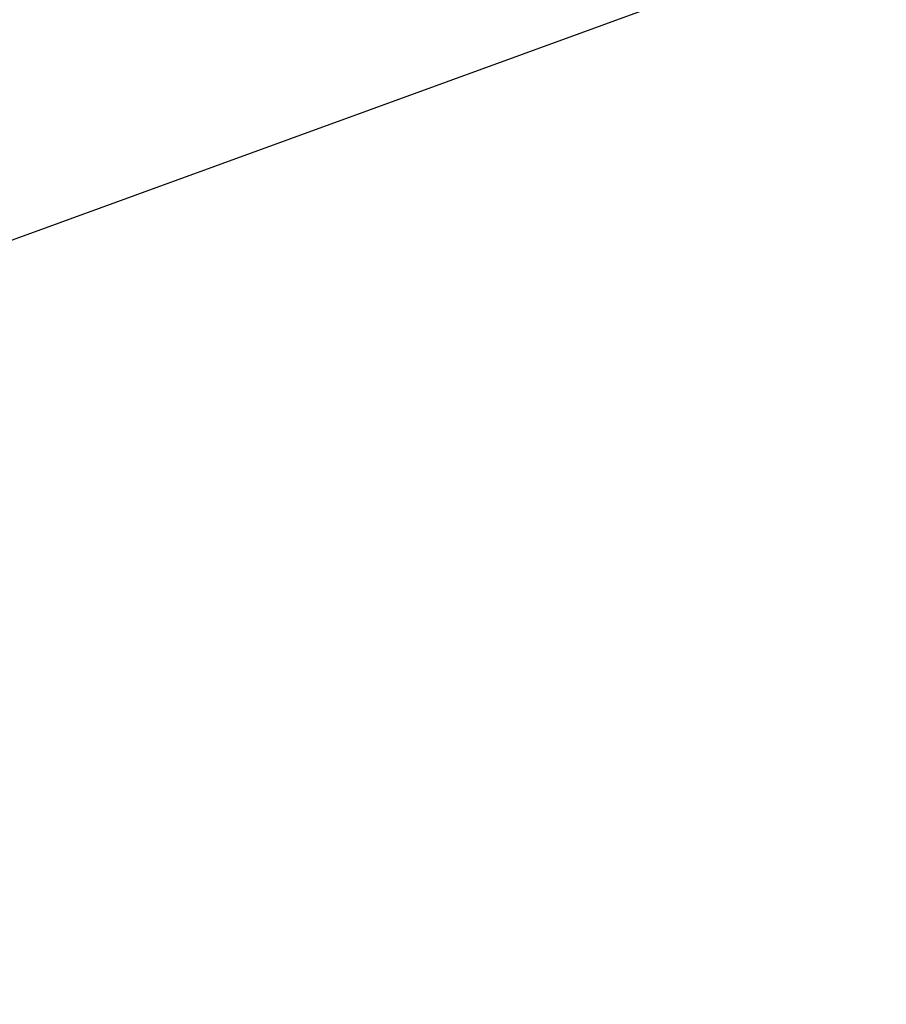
# Model space of a CAD drawing. Header units: centimetres. Extents: x -15121 to 30567, y -60641 to 0.
# Tile 593 of 656: x 1080.0825 to 1080.1807, y -23144.4302 to -23144.3187. Entities that reach past the tile are written whole.
import ezdxf

# ---------------------------------------------------------------- set-up
doc = ezdxf.new("R2010")
doc.units = ezdxf.units.CM
doc.header["$LTSCALE"] = 60
doc.layers.add('AIKA wymiarowanie rzut lobby', color=7, linetype='Continuous')
doc.layers.add('CrossSectionsProfils', color=7, linetype='Continuous')
doc.layers.add('MB-kreskowanie', color=8, linetype='Continuous', lineweight=5)
doc.layers.add('MB-uszczelki_tworzywa', color=8, linetype='Continuous', lineweight=0)
doc.styles.add('wymiar', font='txt.shx', dxfattribs={"width": 0.6})
doc.dimstyles.new('Dwudziestka', dxfattribs={"dimtxt": 7, "dimasz": 0.7, "dimexe": 5, "dimexo": 0, "dimgap": 2.5, "dimtad": 1, "dimtoh": 1, "dimdec": 3, "dimrnd": 0.5, "dimdsep": 46, "dimtxsty": 'wymiar', "dimblk": 'znacznik', "dimcen": 0, "dimdle": 5, "dimse1": 1, "dimse2": 1, "dimclrd": 256, "dimclre": 256, "dimclrt": 256, "dimadec": 0, "dimazin": 0, "dimtfac": 0.4, "dimtdec": 3, "dimtix": 1, "dimtofl": 0, "dimtmove": 2, "dimatfit": 3, "dimldrblk": 'znacznik', "dimfxl": 1, "dimtolj": 1, "dimarcsym": 0})

# ---------------------------------------------------------------- blocks, each defined once
blk = doc.blocks.new('K41_7840_X', base_point=(1.6998, 4.6032))
at = {"layer": 'CrossSectionsProfils', "flags": 128}
blk.add_lwpolyline([(6.0531, 14.9972), (4.1997, 20.092), (4.1997, 21.403), (3.5984, 21.403), (3.5216, 21.3962), (3.4447, 21.3781), (3.3724, 21.3487), (3.3046, 21.308), (3.2458, 21.256), (3.1938, 21.1973), (3.1531, 21.1295), (3.1238, 21.0571), (3.1057, 20.9803), (3.0989, 20.9034), (3.0989, 7.5043)], dxfattribs=at)
blk = doc.blocks.new('120750_a')
at = {"layer": 'MB-kreskowanie'}
h = blk.add_hatch(dxfattribs=at)
h.set_pattern_fill('DOTS', color=256, scale=0.3, angle=45, style=0)
h.set_pattern_definition([(45, (-6530.8499, -2728.00724), (-0.168379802, 0.505139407), [0, -0.47625])])
h.paths.add_polyline_path([(-2.0185, -6.255, 0.330207), (3.1259, -8.9422, 0.396548), (4.7851, -6.7925), (3.6475, 1.3515, 0.395486), (2.8491, 2.1), (1.9992, 2.1, 0.440011), (1.8, 1.8826), (1.9457, 0.2174, -0.440011), (1.7464, 0), (-0.4008, 0), (-0.623, 0.8294, 0.603504), (-1.4859, 1.0251, -0.207061), (-8.8595, -7.4984, 0.916278), (-8.4864, -8.9714, 0.289863), (-2.847, -6.3626, -0.380275)])
h.paths.add_polyline_path([(-0.4008, -3.3598, -0.414214), (-1.0008, -2.7598, -0.450014), (-0.4008, -2.2598), (1.3992, -2.2598, -0.450014), (1.9992, -2.7598, -0.414214), (1.3992, -3.3598)], flags=16)
h.paths.add_polyline_path([(1.6518, -5.7, -0.395486), (2.1508, -6.1678), (2.4893, -6.7914, 0.161261), (3.0752, -7.5252, -0.66952), (3.1079, -8.3473, -0.287949), (-0.7512, -6.7511, -0.391889), (-0.3297, -5.7)], flags=16)
at = {"layer": 'MB-uszczelki_tworzywa'}
blk.add_lwpolyline([(1.7464, 0, 0.440011), (1.9457, 0.2174), (1.8, 1.8826, -0.440011), (1.9992, 2.1), (2.8491, 2.1, -0.395486), (3.6475, 1.3515), (4.7851, -6.7925, -0.396548), (3.1259, -8.9422, -0.040721), (2.3742, -9, -0.288113), (-2.0185, -6.255, 0.380275), (-2.847, -6.3626), (-2.847, -6.3626), (-2.847, -6.3626, -0.258401), (-7.7372, -9, -0.059621), (-8.7674, -8.884, -0.709537), (-8.8595, -7.4984, 0.207061), (-1.4859, 1.0251, -0.603504), (-0.623, 0.8294), (-0.4008, 0), (1.7466, 0)], format="xyb", dxfattribs=at)
blk = doc.blocks.new('znacznik')
at = {"color": 0}
for points in [[(0, -5), (0, 5)], [(-4, 0), (4, 0)]]:
    blk.add_lwpolyline(points, dxfattribs=at)
at = {"color": 1}
blk.add_lwpolyline([(-2.12132, -2.12132), (2.12132, 2.12132)], dxfattribs=at)
blk = doc.blocks.new('*D4652')
at = {"layer": 'AIKA wymiarowanie rzut lobby', "lineweight": -2, "transparency": 16777216}
blk.add_line((970.46844, -23133.28249), (1347.02623, -23133.28249), dxfattribs=at)
at = {"layer": 'Defpoints', "color": 0, "transparency": 16777216}
for p in [(1347.72623, -23133.28249), (969.76844, -23147.52154), (1347.72623, -23148.81848)]:
    blk.add_point(p, dxfattribs=at)
at = {"layer": 'AIKA wymiarowanie rzut lobby', "linetype": 'ByBlock', "lineweight": -2, "transparency": 16777216, "xscale": 0.7, "yscale": 0.7, "zscale": 0.7, "rotation": 180}
blk.add_blockref('znacznik', (969.76844, -23133.28249), dxfattribs=at)
at = {"layer": 'AIKA wymiarowanie rzut lobby', "linetype": 'ByBlock', "lineweight": -2, "transparency": 16777216, "xscale": 0.7, "yscale": 0.7, "zscale": 0.7}
blk.add_blockref('znacznik', (1347.72623, -23133.28249), dxfattribs=at)
at = {"layer": 'AIKA wymiarowanie rzut lobby', "transparency": 16777216, "insert": (1158.74733, -23127.28249), "char_height": 7, "attachment_point": 5, "style": 'wymiar'}
blk.add_mtext('\\A1;378', dxfattribs=at)

msp = doc.modelspace()

# ---------------------------------------------------------------- block references
at = {"xscale": 0.1, "yscale": 0.1, "zscale": 0.1}
msp.add_blockref('120750_a', (1080.45719, -23144.53299), dxfattribs=at)
at = {"layer": 'CrossSectionsProfils', "xscale": 0.1, "yscale": 0.1, "zscale": 0.1, "rotation": 270.000000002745}
msp.add_blockref('K41_7840_X', (1078.83671, -23143.98306), dxfattribs=at)

# ---------------------------------------------------------------- dimensions: what is measured, and where the dimension line sits
at = {"layer": 'AIKA wymiarowanie rzut lobby', "color": 8}
dim = msp.add_linear_dim(base=(1347.72623, -23133.28249), p1=(969.76844, -23147.52154), p2=(1347.72623, -23148.81848), dimstyle='Dwudziestka', dxfattribs=at)
dim.commit()
dim.dimension.update_dxf_attribs({"geometry": '*D4652', "text_midpoint": (1158.74733, -23127.28249)})

doc.saveas('drawing.dxf')
